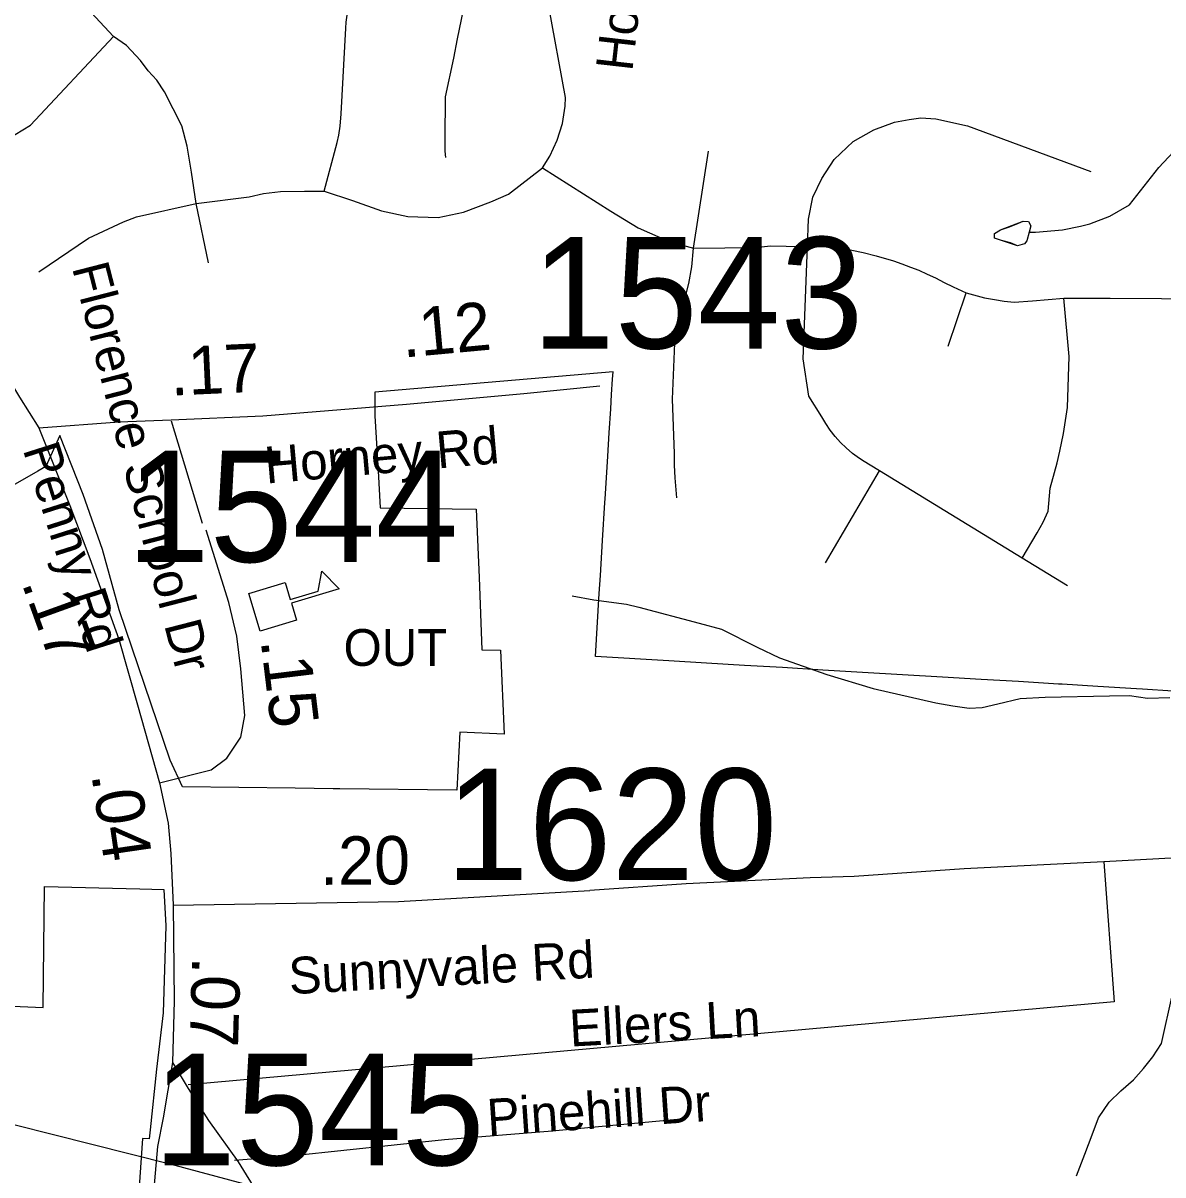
# Model space of a CAD drawing. Extents: x 1662474 to 1856135, y 779280 to 917889.
# Drawn here: x 1716383 to 1719329, y 827616 to 830593 of the extents above; entities that cross this region are included whole.
import ezdxf

# ---------------------------------------------------------------- set-up
doc = ezdxf.new("R2010")
doc.units = 0
for name, color, linetype in [('Cogo Default Point CELL', 7, 'Continuous'), ('Exist Boundary Political City Limit New Hole', 7, 'Continuous'), ('Exist Cultural Educational Facility High CELL', 7, 'Continuous'), ('Exist Hydrographic Misc Water Feature', 7, 'Continuous'), ('Exist Road Non-System Type 51', 7, 'Continuous'), ('Exist Road Non-System Type 51 Label', 7, 'Continuous'), ('Exist Road Secondary Mileage Tenths English Label', 7, 'Continuous'), ('Exist Road Secondary Type 41 Attributed', 7, 'Continuous'), ('Exist Road Secondary Type 51 Attributed', 7, 'Continuous'), ('Exist Road Secondary Type 51 Label', 7, 'Continuous'), ('Exist Utilities Electrical Transmission Line', 7, 'Continuous'), ('Map Preparation Boundary City Limit Buffer Line', 7, 'Continuous'), ('Prop DGN Element Guardrail', 7, 'Continuous')]:
    doc.layers.add(name, color=color, linetype=linetype)

msp = doc.modelspace()

# ---------------------------------------------------------------- linework, layer by layer
at = {"layer": 'Exist Boundary Political City Limit New Hole'}
for points in [[(1719354.2, 828865.8), (1719275.6, 828871.5), (1719260.4, 828872.5), (1719161, 828878.6), (1719068.4, 828884.1), (1719059.2, 828884.7), (1718955.5, 828890.9), (1718858.9, 828896.6), (1718758.9, 828902.6), (1718656.1, 828908.7), (1718552.8, 828914.8), (1718449.8, 828920.9), (1718346.1, 828927.1), (1718247.6, 828932.9), (1718149.6, 828938.8), (1718051.8, 828944.6), (1717862.6, 828955.9), (1717872.4, 829118.3), (1717875.4, 829164.9), (1717881, 829255.6), (1717887, 829353.6), (1717887.6, 829362.9), (1717892.6, 829444.9), (1717894.4, 829473.8), (1717898.1, 829533.4), (1717901.9, 829596), (1717904.1, 829632.9), (1717906.6, 829672.4), (1717907.8, 829691.4), (1717292.6, 829638.6), (1717292.5, 829578.1), (1717300.8, 829435.4), (1717306.4, 829340.2), (1717554, 829336.8), (1717561.9, 829160), (1717569, 828973.3), (1717616.8, 828971.8), (1717626.4, 828755.1), (1717511.6, 828760.2), (1717504.5, 828610.5), (1717201.6, 828614.2), (1717184.6, 828614.1), (1717086.5, 828615.6), (1716795.1, 828619.1), (1716763.2, 828688.3), (1716632.1, 829076.6), (1716588.5, 829232.7), (1716538.8, 829374.1), (1716478.6, 829527.2), (1716442, 829446.8), (1716421.5, 829435.1), (1716207.2, 829312.8)], [(1715499.2, 828088.8), (1716435, 828048.4), (1716438.9, 828361.6), (1716685.5, 828355.5), (1716747.1, 828354), (1716752.6, 828260.1), (1716745.2, 828035.1), (1716728.5, 827889.4), (1716711.5, 827733), (1716708.9, 827709.6), (1716691.9, 827710.1), (1716681.5, 827560.1)]]:
    msp.add_lwpolyline(points, dxfattribs=at)
at = {"layer": 'Exist Cultural Educational Facility High CELL'}
msp.add_lwpolyline([(1716966.9, 829118.8), (1717060.7, 829146.9), (1717073.9, 829102.8), (1717145.8, 829124.4), (1717155.6, 829176.4), (1717199.8, 829130.5), (1717076.7, 829093.6), (1717089.9, 829049.5), (1716996.1, 829021.4)], close=True, dxfattribs=at)
at = {"layer": 'Exist Hydrographic Misc Water Feature'}
for points in [[(1717476.2, 830245.5), (1717474.5, 830262), (1717474.5, 830292.3), (1717475.3, 830402.3), (1717496.1, 830502), (1717506.3, 830551.8), (1717516.6, 830601.7), (1717527, 830654), (1717539.3, 830721.9), (1717574.8, 830947.6), (1717579.3, 831023.8), (1717573.6, 831083.9), (1717556.4, 831220.5), (1717546.8, 831286.3), (1717531.2, 831340.8), (1717517.6, 831387), (1717497.7, 831440.7), (1717472.4, 831562.7), (1717462.8, 831625.3), (1717457.2, 831679.5), (1717451.7, 831746.9), (1717449.8, 831791.3), (1717458.1, 831825.6), (1717465.5, 831850.8)], [(1718983.4, 830052.3), (1718999.6, 830052), (1719069.4, 830058), (1719115.7, 830067.7), (1719139.9, 830073.8), (1719191.9, 830093.3), (1719242.2, 830123.4), (1719318.6, 830219.5), (1719421.1, 830329), (1719447.3, 830354.8), (1719469.4, 830370.7), (1719487.4, 830382.7), (1719519.6, 830396.8), (1719569.5, 830408.9), (1719678.1, 830433.8), (1719820.2, 830455.5), (1719910.4, 830461), (1720028.4, 830472.6), (1720128.6, 830482.8), (1720198.7, 830496.2), (1720251, 830508.3), (1720270.7, 830523.7)], [(1718983.4, 830052.3), (1718977.5, 830030.3), (1718971.3, 830022.3), (1718953.2, 830016.9), (1718935.3, 830024.6), (1718911.4, 830030.8), (1718893.3, 830036.9), (1718893.3, 830048.5), (1718909.5, 830058.8), (1718929.6, 830065), (1718949.6, 830072.8), (1718967.6, 830080.6), (1718981.6, 830080.3), (1718987.7, 830068.7), (1718983.4, 830052.3)], [(1718983.4, 830052.3), (1718977.5, 830030.3), (1718971.3, 830022.3), (1718953.2, 830016.9), (1718911.4, 830030.8), (1718893.3, 830036.9), (1718893.3, 830048.5), (1718909.5, 830058.8), (1718967.6, 830080.6), (1718981.6, 830080.3), (1718987.7, 830068.7), (1718983.4, 830052.3)], [(1717802.2, 829112.2), (1717858.2, 829102), (1717942.3, 829091.3), (1717974.3, 829083.2), (1718130.2, 829042.3), (1718188.2, 829026.4), (1718280.1, 828980.2), (1718337.9, 828952), (1718460.1, 828909.3), (1718580, 828873.2), (1718742.1, 828836.3), (1718785.9, 828828), (1718828.2, 828822.2), (1718862.1, 828824), (1718902.2, 828833.8), (1718960.3, 828847.4), (1719024.4, 828851), (1719190.7, 828854.2), (1719242.8, 828854.8), (1719288.6, 828848), (1719347, 828850.2)], [(1719105.1, 827613.5), (1719127.3, 827669.7), (1719145.6, 827719.3), (1719162, 827763.4), (1719190, 827803.8), (1719220.2, 827833.6), (1719252.6, 827861.6), (1719278.6, 827891.5), (1719302.7, 827921.4), (1719325, 827955.4), (1719353.4, 828083.6)]]:
    msp.add_lwpolyline(points, dxfattribs=at)
at = {"layer": 'Exist Road Non-System Type 51'}
for p, q in [((1718116.1, 830010.7), (1718154.8, 830261.9)), ((1716862.1, 829972.9), (1716830.9, 830126.4)), ((1718773.6, 829757.4), (1718820.4, 829896)), ((1718456.6, 829197.6), (1718596.1, 829435.6)), ((1718965.4, 829209.6), (1718596.1, 829435.6)), ((1719081.9, 829138.2), (1718965.4, 829209.6))]:
    msp.add_line(p, q, dxfattribs=at)
for points in [[(1716617.2, 830557.7), (1716535.9, 830645), (1716497.6, 830692), (1716429.6, 830778.1)], [(1717725.4, 830218.2), (1717744.5, 830248.4), (1717763.9, 830289.9), (1717777.1, 830333), (1717784.4, 830378.1), (1717785.4, 830400.7), (1717741.1, 830640)], [(1717161.1, 830158.7), (1717194.9, 830284.4), (1717198.9, 830303.4), (1717202.5, 830326.2), (1717205.4, 830358.2), (1717217.5, 830579.9), (1717218.2, 830594.7), (1717221.1, 830613.5)], [(1716019.9, 830116.4), (1716186, 830227.2), (1716270.2, 830256.6), (1716343.2, 830292.5), (1716402.5, 830329.2), (1716617.2, 830557.7)], [(1716830.9, 830126.4), (1716818.5, 830207.6), (1716807.8, 830274.9), (1716793.4, 830327.2), (1716748.5, 830414.6), (1716728.8, 830445), (1716706.8, 830468.9), (1716687.1, 830496.2), (1716650.6, 830534.9), (1716617.2, 830557.7)], [(1718410.6, 830015.7), (1718413, 830085.8), (1718424.2, 830142.7), (1718447.4, 830191), (1718479.6, 830239.8), (1718528.5, 830286.5), (1718582.1, 830316.7), (1718634.8, 830336.4), (1718673.4, 830343.8), (1718703.6, 830347.9), (1718742.2, 830345.6), (1718823.6, 830326.9), (1719142.9, 830208.9)], [(1717161.1, 830158.7), (1717234.6, 830134.5), (1717309.9, 830107.5), (1717377.6, 830092.6), (1717455.9, 830090.7), (1717521.4, 830104.4), (1717592, 830130.4), (1717637.9, 830150.2), (1717725.4, 830218.2)], [(1717725.4, 830218.2), (1717901.8, 830106.4), (1717972.4, 830063.7), (1718052.6, 830028.2), (1718116.1, 830010.7)], [(1716830.9, 830126.4), (1716967.4, 830144), (1717004.9, 830152.4), (1717048.4, 830157.7), (1717110.9, 830158.7), (1717161.1, 830158.7)], [(1716424.4, 829950), (1716552.4, 830036.7), (1716643.2, 830078.9), (1716676.6, 830091.8), (1716830.9, 830126.4)], [(1718073.1, 829365.8), (1718068.1, 829417.2), (1718066.6, 829450.4), (1718066.9, 829480.8), (1718061.9, 829620.9), (1718067.9, 829765.8), (1718079.8, 829830.4), (1718093.1, 829878.9), (1718103.6, 829919.6), (1718111.9, 829962.7), (1718116.1, 830010.7)], [(1718116.1, 830010.7), (1718277.6, 830012.8), (1718314.1, 830016.9), (1718397, 830015.4), (1718410.6, 830015.7)], [(1718596.1, 829435.6), (1718552.1, 829462.4), (1718538.8, 829471.9), (1718526.4, 829480.5), (1718510.4, 829494.7), (1718495.6, 829508.9), (1718481.8, 829524.1), (1718468.9, 829540.6), (1718457.6, 829558.2), (1718447.4, 829575.5), (1718414.1, 829628.2), (1718399.4, 829725.1), (1718410.6, 830015.7)], [(1718410.6, 830015.7), (1718446.6, 830015.4), (1718471, 830013.2), (1718503.2, 830009.9), (1718525.1, 830006.2), (1718554.1, 829999.9), (1718587.5, 829991.2), (1718632.4, 829977.9), (1718654.5, 829970.8), (1718676.5, 829962.1), (1718698.4, 829954), (1718719.9, 829944.2), (1718740.9, 829934.2), (1718763.6, 829921.9), (1718787, 829910.9), (1718820.4, 829896)], [(1718820.4, 829896), (1718868.1, 829883.1), (1718893.4, 829878.1), (1718918.5, 829873.9), (1718944.8, 829871.2), (1718992, 829875.2), (1719073.1, 829882.2)], [(1718965.4, 829209.6), (1719004.2, 829275.5), (1719019, 829303.1), (1719031.9, 829331.7), (1719037.1, 829391), (1719048.4, 829431.4), (1719055.5, 829456.4), (1719062.5, 829486.2), (1719072, 829532.2), (1719082.5, 829599.1), (1719086.8, 829731.4), (1719073.1, 829882.2)], [(1719073.1, 829882.2), (1719192.5, 829882.1), (1719325.1, 829881), (1719481.2, 829876), (1719530.9, 829874.4)], [(1716847.4, 829299.9), (1716766.9, 829564.2)], [(1721953.4, 827943), (1721821.8, 827984.8), (1721737.1, 828003.9), (1721604.2, 828028.9), (1721229.2, 828106), (1721075.6, 828145.1), (1720964.9, 828180), (1720843.6, 828230.9), (1720588.9, 828359.2), (1720410.1, 828428.9), (1720325.4, 828454), (1720277.9, 828462.6), (1720222.1, 828466.6), (1719745.8, 828443.5), (1719631.6, 828442.2), (1719365.5, 828435.6), (1719176, 828424.9)], [(1719176, 828424.9), (1719202.8, 828063.2), (1716809.9, 827849)], [(1719176, 828424.9), (1718815.1, 828407.2), (1718530.9, 828387.1), (1718416.9, 828383.9), (1718096.8, 828368.2), (1717847.5, 828351.5)], [(1716930.1, 827654.2), (1717082.4, 827665.9), (1717472.1, 827707.6), (1717750.9, 827729.6), (1718092.5, 827761.6)]]:
    msp.add_lwpolyline(points, dxfattribs=at)
at = {"layer": 'Exist Road Secondary Type 41 Attributed'}
msp.add_lwpolyline([(1716771.4, 828313.1), (1717353.7, 828322.5), (1717847.5, 828351.5)], dxfattribs=at)
at = {"layer": 'Exist Road Secondary Type 51 Attributed'}
for points in [[(1716026, 830120.7), (1716132.7, 829985.4), (1716239.9, 829824.9), (1716320.1, 829715.5), (1716374.2, 829626.4), (1716424, 829546.7)], [(1716424, 829546.7), (1716632, 829561.9), (1716766.2, 829567.3), (1717002.5, 829578), (1717374.2, 829608), (1717677.4, 829635.8), (1717874.1, 829655)], [(1716424, 829546.7), (1716503.9, 829346.2), (1716555.5, 829208.8), (1716630.6, 829000.8), (1716679.2, 828831.1), (1716735.8, 828629.3)], [(1716735.8, 828629.3), (1716869.1, 828662.6), (1716910.1, 828693.3), (1716946, 828747.1), (1716956.3, 828803.5), (1716946, 828923.9), (1716935.7, 829008.5), (1716915.2, 829095.6), (1716856.8, 829282)], [(1716735.8, 828629.3), (1716758.2, 828525.5), (1716765.1, 828446.5), (1716771.4, 828313.1)], [(1716771.4, 828313.1), (1716773.7, 828065.8), (1716769.4, 827906.4)], [(1716769.4, 827906.4), (1716745, 827763.8), (1716730.6, 827689.2), (1716710.5, 827463.3), (1716692.7, 827191.7), (1716679.3, 827035.9), (1716662.7, 826842.8), (1716644.5, 826621.4), (1716623.3, 826365.7), (1716624, 826047.5), (1716620.1, 825765.6), (1716612.8, 825529.7), (1716605.6, 825384.5), (1716587.4, 825179), (1716557.9, 825006.5)], [(1716769.4, 827906.4), (1716809.6, 827839.3), (1716862.9, 827756.4), (1716939.4, 827649.5), (1717051.3, 827468.4), (1717120.2, 827361.5), (1717262.9, 827137.9), (1717359.9, 826982.6), (1717429.8, 826884.5)]]:
    msp.add_lwpolyline(points, dxfattribs=at)
at = {"layer": 'Exist Utilities Electrical Transmission Line'}
msp.add_lwpolyline([(1712417.9, 828528.9), (1713335, 828365.2), (1714258, 828197.5), (1715139.2, 828038.3), (1715546.8, 827960), (1716057.7, 827822.5), (1716762.6, 827645.1), (1717141.7, 827543.1), (1717852.4, 827353.5), (1718828.7, 827097.1), (1719840.8, 826834.4)], dxfattribs=at)
at = {"layer": 'Map Preparation Boundary City Limit Buffer Line'}
for points in [[(1719354.2, 828865.8), (1719275.6, 828871.5), (1719260.4, 828872.5), (1719161, 828878.6), (1719068.4, 828884.1), (1719059.2, 828884.7), (1718955.5, 828890.9), (1718858.9, 828896.6), (1718758.9, 828902.6), (1718656.1, 828908.7), (1718552.8, 828914.8), (1718449.8, 828920.9), (1718346.1, 828927.1), (1718247.6, 828932.9), (1718149.6, 828938.8), (1718051.8, 828944.6), (1717862.6, 828955.9), (1717872.4, 829118.3), (1717875.4, 829164.9), (1717881, 829255.6), (1717887, 829353.6), (1717887.6, 829362.9), (1717892.6, 829444.9), (1717894.4, 829473.8), (1717898.1, 829533.4), (1717901.9, 829596), (1717904.1, 829632.9), (1717906.6, 829672.4), (1717907.8, 829691.4), (1717292.6, 829638.6), (1717292.5, 829578.1), (1717300.8, 829435.4), (1717306.4, 829340.2), (1717554, 829336.8), (1717561.9, 829160), (1717569, 828973.3), (1717616.8, 828971.8), (1717626.4, 828755.1), (1717511.6, 828760.2), (1717504.5, 828610.5), (1717201.6, 828614.2), (1717184.6, 828614.1), (1717086.5, 828615.6), (1716795.1, 828619.1), (1716763.2, 828688.3), (1716632.1, 829076.6), (1716588.5, 829232.7), (1716538.8, 829374.1), (1716478.6, 829527.2), (1716442, 829446.8), (1716421.5, 829435.1), (1716207.2, 829312.8)], [(1715499.2, 828088.8), (1716435, 828048.4), (1716438.9, 828361.6), (1716685.5, 828355.5), (1716747.1, 828354), (1716752.6, 828260.1), (1716745.2, 828035.1), (1716728.5, 827889.4), (1716711.5, 827733), (1716708.9, 827709.6), (1716691.9, 827710.1), (1716681.5, 827560.1)]]:
    msp.add_lwpolyline(points, dxfattribs=at)

# ---------------------------------------------------------------- texts
at = {"layer": 'Cogo Default Point CELL'}
for s, p in [('1543', (1717698, 829751.7)), ('1544', (1716651.4, 829200.1)), ('1620', (1717475.3, 828378.1)), ('1545', (1716719.5, 827641))]:
    msp.add_text(s, height=288, dxfattribs=at).set_placement(p)
at = {"layer": 'Exist Boundary Political City Limit New Hole'}
msp.add_text('OUT', height=95, dxfattribs=at).set_placement((1717211.4, 828931.6))
at = {"layer": 'Exist Road Non-System Type 51 Label'}
for s, rotation, p in [('Horney Rd', 83.5099, (1717957.6, 830466)), ('Ellers Ln', 3.1358, (1717797.4, 827947.6)), ('Pinehill Dr', 3.8603, (1717585.2, 827717))]:
    msp.add_text(s, height=95, rotation=rotation, dxfattribs=at).set_placement(p)
at = {"layer": 'Exist Road Secondary Mileage Tenths English Label'}
for s, rotation, p in [('.04', 278.3194, (1716559.7, 828650.8)), ('.20', 0.3573, (1717151.2, 828365.6)), ('.07', 268.3743, (1716820.4, 828180.9))]:
    msp.add_text(s, height=125, rotation=rotation, dxfattribs=at).set_placement(p)
at = {"layer": 'Exist Road Secondary Type 51 Label'}
for s, rotation, p in [('Florence School Dr', 284.4626, (1716509.4, 829961.2)), ('Horney Rd', 5.0477, (1717011.7, 829402.4)), ('Penny Rd', 287.648, (1716382, 829491.2)), ('Sunnyvale Rd', 3.1358, (1717072.3, 828082.9))]:
    msp.add_text(s, height=95, rotation=rotation, dxfattribs=at).set_placement(p)
at = {"layer": 'Prop DGN Element Guardrail'}
for s, rotation, p in [('.12', 5.2441, (1717365.5, 829728)), ('.17', 2.6009, (1716765.7, 829629.9)), ('.17', 289.8717, (1716378.8, 829145.9)), ('.15', 276.9153, (1716997.1, 828997.2))]:
    msp.add_text(s, height=125, rotation=rotation, dxfattribs=at).set_placement(p)

doc.saveas('drawing.dxf')
